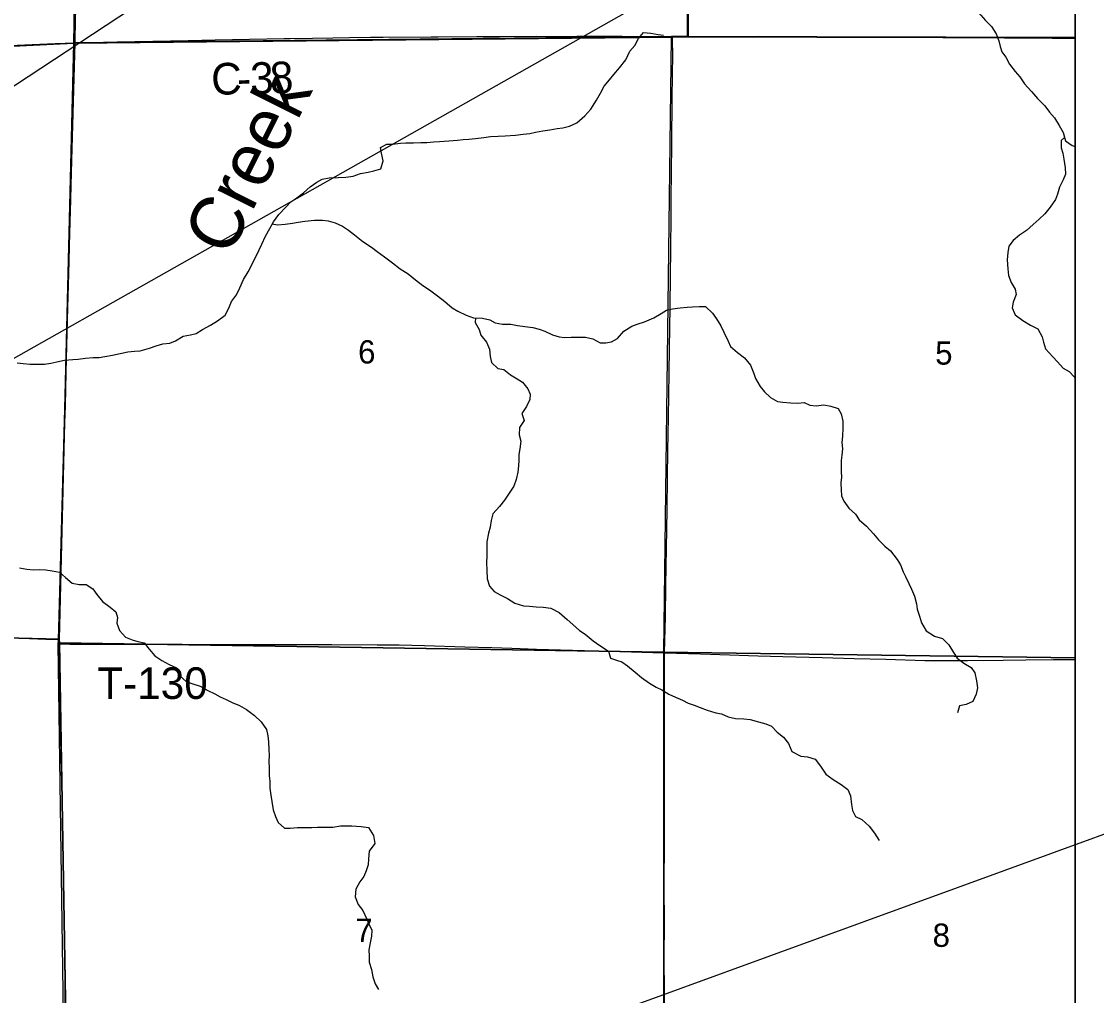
# Model space of a CAD drawing. Extents: x 0 to 34, y 0 to 22.
# Drawn here: x 8.453 to 9.419, y 19.597 to 20.472 of the extents above; entities that cross this region are included whole.
import ezdxf

# ---------------------------------------------------------------- set-up
doc = ezdxf.new("R2010")
doc.units = 0
for name, color, linetype in [('GM_X_County', 7, 'Continuous'), ('GM_X_County_Road', 7, 'Continuous'), ('GM_X_County_Road_Text', 7, 'Continuous'), ('GM_X_Minor_River', 7, 'Continuous'), ('GM_X_Minor_River_Text', 7, 'Continuous'), ('GM_X_Section', 7, 'Continuous'), ('GM_X_Section_Text', 7, 'Continuous'), ('GM_X_Township', 7, 'Continuous'), ('GM_X_Township_Road', 7, 'Continuous'), ('GM_X_Township_Road_Text', 7, 'Continuous'), ('SH_Data', 7, 'Continuous'), ('SH_Text', 7, 'Continuous')]:
    doc.layers.add(name, color=color, linetype=linetype)

msp = doc.modelspace()

# ---------------------------------------------------------------- linework, layer by layer
at = {"layer": 'GM_X_County'}
msp.add_lwpolyline([(9.4, 14.3965), (9.4, 20.9), (2.6, 20.9), (2.6, 14.40919)], dxfattribs=at)
at = {"layer": 'GM_X_County_Road'}
for points in [[(9.05269, 20.4583), (9.05269, 20.45972), (9.05265, 20.47348), (9.05249, 20.517), (9.05243, 20.53285), (9.05224, 20.58569), (9.0522, 20.62827), (9.05214, 20.66162), (9.05207, 20.70224), (9.05189, 20.74606), (9.05185, 20.77683), (9.05152, 20.8281), (9.05119, 20.86508), (9.05093, 20.9)], [(7.97416, 20.42627), (7.99962, 20.42755), (8.02073, 20.42864), (8.02911, 20.42901), (8.0468, 20.42987), (8.0617, 20.43059), (8.07287, 20.43111), (8.07939, 20.43149), (8.10513, 20.43297), (8.13432, 20.43437), (8.16535, 20.43602), (8.19701, 20.43789), (8.21625, 20.43892), (8.23922, 20.44016), (8.25597, 20.44103), (8.30938, 20.44356), (8.33111, 20.4446), (8.34229, 20.4452), (8.37208, 20.4467), (8.39133, 20.44772), (8.41244, 20.44866), (8.43542, 20.44975), (8.48354, 20.45199), (8.50101, 20.45262)], [(8.48716, 19.91624), (8.48722, 19.93026), (8.48746, 19.94175), (8.48765, 19.95123), (8.48785, 19.96071), (8.4883, 19.97842), (8.4887, 19.99178), (8.48931, 20.01104), (8.48964, 20.02274), (8.48993, 20.03341), (8.4903, 20.04801), (8.49066, 20.06262), (8.49141, 20.09119), (8.49184, 20.10393), (8.4926, 20.12628), (8.49339, 20.15642), (8.49409, 20.18066), (8.49499, 20.2145), (8.49557, 20.23494), (8.49605, 20.25606), (8.49636, 20.27004), (8.49693, 20.29179), (8.4974, 20.31136), (8.49774, 20.32473), (8.4987, 20.35797), (8.49958, 20.39307), (8.50026, 20.41981), (8.50101, 20.45262)], [(8.50101, 20.45262), (8.50249, 20.45267), (8.53915, 20.45355), (8.60286, 20.45473), (8.6271, 20.45516), (8.68894, 20.45652), (8.69453, 20.45655), (8.71473, 20.45689), (8.73307, 20.45716), (8.74799, 20.45745), (8.76694, 20.45767), (8.77813, 20.4577), (8.82133, 20.45797), (8.82749, 20.45802), (8.86236, 20.45828), (8.88287, 20.45825), (8.91613, 20.45845), (8.93508, 20.45838), (8.95218, 20.45846), (8.96896, 20.45849), (8.9929, 20.4585), (9.03831, 20.45834)], [(9.03103, 19.90432), (9.03181, 19.93692), (9.03216, 19.96489), (9.03266, 19.99846), (9.03336, 20.03295), (9.03363, 20.06215), (9.03406, 20.08609), (9.03445, 20.11622), (9.03514, 20.1556), (9.03538, 20.17829), (9.03605, 20.21496), (9.03646, 20.24417), (9.03676, 20.26623), (9.03698, 20.29794), (9.0371, 20.31564), (9.03737, 20.33398), (9.03764, 20.36413), (9.038, 20.40048), (9.0382, 20.42565), (9.0384, 20.43994), (9.03832, 20.4568), (9.03831, 20.45834)], [(9.03831, 20.45834), (9.03921, 20.45833), (9.05269, 20.4583)], [(9.05269, 20.4583), (9.06221, 20.45827), (9.08304, 20.45834), (9.10169, 20.45831), (9.11504, 20.4585), (9.13368, 20.45829), (9.16321, 20.45807), (9.21698, 20.45774), (9.23905, 20.45761), (9.28102, 20.45742), (9.29686, 20.45738), (9.31923, 20.45733), (9.33662, 20.45719), (9.35247, 20.45695), (9.3792, 20.45667), (9.4, 20.45663)], [(8.49474, 19.4134), (8.49468, 19.42654), (8.49439, 19.46478), (8.49416, 19.48332), (8.49388, 19.50538), (8.4936, 19.52559), (8.49329, 19.55076), (8.49259, 19.58308), (8.49253, 19.60546), (8.49215, 19.63282), (8.49204, 19.64401), (8.49177, 19.66234), (8.49109, 19.69822), (8.48998, 19.76117), (8.48962, 19.77857), (8.48933, 19.78882), (8.48888, 19.80996), (8.48846, 19.8303), (8.48805, 19.84974), (8.4871, 19.90133), (8.48714, 19.91249)], [(8.48714, 19.91249), (8.48716, 19.91586), (8.48716, 19.91624)], [(9.03061, 19.40849), (9.03073, 19.4179), (9.03085, 19.46948), (9.03089, 19.49186), (9.03091, 19.50771), (9.03092, 19.53569), (9.03084, 19.5764), (9.03086, 19.59816), (9.03073, 19.63142), (9.03085, 19.66157), (9.03068, 19.6942), (9.03093, 19.73647), (9.0309, 19.75139), (9.03089, 19.7747), (9.03096, 19.80454), (9.03108, 19.85581), (9.03103, 19.9043), (9.03103, 19.90432)]]:
    msp.add_lwpolyline(points, dxfattribs=at)
at = {"layer": 'GM_X_Minor_River'}
for points in [[(9.30871, 20.484), (9.3153, 20.47752), (9.31943, 20.47256), (9.32469, 20.46723), (9.329, 20.46057), (9.33143, 20.4543), (9.33253, 20.44917), (9.33421, 20.44442), (9.33777, 20.43966), (9.34114, 20.43339), (9.34602, 20.42691), (9.35015, 20.42196), (9.35447, 20.41568), (9.36067, 20.40882), (9.36612, 20.40253), (9.37289, 20.39586), (9.37702, 20.39015), (9.38134, 20.38519), (9.38565, 20.37834), (9.38921, 20.37188), (9.39124, 20.36447), (9.39746, 20.36026), (9.4, 20.3593)], [(8.63956, 20.21413), (8.64187, 20.22), (8.64644, 20.22604), (8.64932, 20.23247), (8.65276, 20.23984), (8.65697, 20.24684), (8.66041, 20.25383), (8.66692, 20.26669), (8.66922, 20.2718), (8.67248, 20.27898), (8.6763, 20.28579), (8.67955, 20.29165), (8.68432, 20.29845), (8.69041, 20.30467), (8.69517, 20.30976), (8.70049, 20.31334), (8.70676, 20.31785), (8.71265, 20.32313), (8.71854, 20.32727), (8.72347, 20.33008), (8.72972, 20.33138), (8.73767, 20.33152), (8.74467, 20.33186), (8.7513, 20.33277), (8.75793, 20.33501), (8.76475, 20.33649), (8.76986, 20.33741), (8.77612, 20.33946), (8.77824, 20.34646), (8.77677, 20.35349), (8.77585, 20.35842), (8.78135, 20.36142), (8.78665, 20.36158), (8.79366, 20.36249), (8.79858, 20.36266), (8.80558, 20.36281), (8.81201, 20.36296), (8.8175, 20.36312), (8.82336, 20.36347), (8.82885, 20.364), (8.83718, 20.36453), (8.84494, 20.36524), (8.85005, 20.36578), (8.85516, 20.36613), (8.86121, 20.36648), (8.86879, 20.36757), (8.87465, 20.3683), (8.88147, 20.36883), (8.88771, 20.36898), (8.89698, 20.36969), (8.90399, 20.37041), (8.90986, 20.37113), (8.91516, 20.37224), (8.92179, 20.37353), (8.92785, 20.37445), (8.93447, 20.37555), (8.93977, 20.37628), (8.94565, 20.37757), (8.9521, 20.38057), (8.95951, 20.38697), (8.96484, 20.39282), (8.97, 20.40114), (8.97363, 20.40737), (8.97669, 20.41361), (8.98145, 20.41927), (8.98546, 20.42418), (8.9906, 20.43003), (8.99632, 20.4372), (8.99996, 20.44515), (9.00434, 20.45005), (9.00778, 20.45648), (9.01216, 20.46195), (9.01878, 20.46135), (9.0252, 20.46017), (9.03012, 20.45939)], [(9.39038, 20.36762), (9.38746, 20.36487), (9.38742, 20.35823), (9.38891, 20.35348), (9.38982, 20.34798), (9.3911, 20.34039), (9.39126, 20.3347), (9.38934, 20.32959), (9.38589, 20.32297), (9.38415, 20.31673), (9.38242, 20.31181), (9.37765, 20.30501), (9.3727, 20.29878), (9.36757, 20.29426), (9.36224, 20.28936), (9.35634, 20.28389), (9.34989, 20.27975), (9.34418, 20.27486), (9.34037, 20.26995), (9.33939, 20.26408), (9.33898, 20.25744), (9.3395, 20.24947), (9.34022, 20.24359), (9.34245, 20.23732), (9.34601, 20.23124), (9.34712, 20.22649), (9.34443, 20.21949), (9.34326, 20.21437), (9.34625, 20.20829), (9.35303, 20.20313), (9.35982, 20.19873), (9.36642, 20.19547), (9.37035, 20.18844), (9.37165, 20.1835), (9.37331, 20.17761), (9.37989, 20.17056), (9.38422, 20.16579), (9.38929, 20.16027), (9.39457, 20.1572), (9.39908, 20.15244), (9.4, 20.15145)], [(8.67855, 20.28985), (8.68332, 20.28897), (8.69013, 20.2895), (8.69676, 20.2906), (8.70168, 20.29133), (8.70793, 20.29244), (8.71645, 20.29334), (8.72382, 20.29311), (8.72874, 20.2927), (8.73516, 20.29096), (8.74158, 20.28789), (8.74704, 20.28426), (8.7525, 20.28005), (8.76004, 20.27413), (8.76776, 20.26897), (8.77285, 20.26515), (8.77944, 20.26018), (8.7866, 20.25502), (8.79337, 20.24949), (8.80073, 20.24508), (8.80712, 20.23955), (8.81372, 20.23439), (8.81994, 20.23057), (8.8269, 20.22522), (8.8335, 20.22025), (8.84027, 20.21453), (8.84536, 20.21146), (8.85272, 20.20782), (8.85932, 20.20551), (8.86746, 20.20527), (8.87407, 20.20372), (8.87897, 20.20104), (8.8854, 20.19986), (8.89277, 20.19982), (8.89882, 20.19865), (8.90563, 20.19766), (8.91281, 20.19668), (8.91848, 20.19532), (8.92338, 20.19339), (8.93036, 20.19013), (8.93622, 20.18839), (8.94151, 20.18779), (8.94719, 20.18814), (8.96005, 20.18807), (8.96666, 20.18651), (8.97326, 20.18306), (8.97837, 20.18304), (8.98348, 20.18396), (8.9888, 20.18677), (8.99451, 20.19357), (9.00172, 20.19789), (9.00646, 20.19976), (9.01291, 20.20181), (9.02144, 20.20536), (9.0279, 20.2095), (9.03283, 20.2125), (9.03832, 20.21342), (9.04495, 20.21452), (9.05138, 20.21505), (9.0563, 20.21522), (9.06217, 20.21575), (9.06785, 20.21553), (9.07405, 20.20962), (9.07762, 20.20467), (9.08155, 20.1982), (9.08417, 20.19269), (9.08809, 20.18451), (9.09034, 20.17976), (9.09655, 20.17441), (9.10276, 20.16945), (9.10821, 20.16297), (9.11138, 20.15556), (9.11287, 20.15081), (9.11699, 20.14377), (9.12074, 20.13882), (9.12639, 20.13386), (9.13242, 20.13041), (9.13734, 20.12982), (9.14414, 20.12921), (9.15095, 20.12879), (9.15663, 20.12952), (9.16153, 20.12703), (9.16739, 20.12643), (9.17421, 20.12734), (9.18044, 20.12597), (9.18705, 20.12404), (9.18986, 20.11928), (9.19115, 20.11264), (9.1913, 20.10619), (9.19088, 20.09899), (9.19047, 20.0933), (9.19081, 20.0878), (9.19021, 20.08212), (9.18981, 20.07738), (9.18975, 20.06733), (9.18991, 20.06221), (9.1895, 20.05709), (9.18984, 20.05102), (9.19019, 20.04552), (9.19205, 20.04058), (9.19675, 20.03449)], [(8.44935, 20.16495), (8.45464, 20.16435), (8.46088, 20.16375), (8.4675, 20.16371), (8.47393, 20.16386), (8.47942, 20.16459), (8.48492, 20.16589), (8.49174, 20.16737), (8.49931, 20.16808), (8.50423, 20.16843), (8.51085, 20.16915), (8.51767, 20.16987), (8.52296, 20.16984), (8.52808, 20.17076), (8.53508, 20.17205), (8.5419, 20.17334), (8.54872, 20.17482), (8.55478, 20.17554), (8.5597, 20.1759), (8.56822, 20.17831), (8.5741, 20.18018), (8.58035, 20.18223), (8.5866, 20.18276), (8.59172, 20.18482), (8.59836, 20.18895), (8.60499, 20.19005), (8.61011, 20.19135), (8.61599, 20.19511), (8.62301, 20.19887), (8.62928, 20.20262), (8.63612, 20.20789), (8.63956, 20.21413)], [(8.86107, 20.20546), (8.861, 20.20133), (8.86456, 20.19486), (8.86604, 20.18992), (8.87111, 20.18363), (8.87373, 20.17717), (8.87444, 20.17072), (8.87555, 20.16541), (8.88119, 20.15988), (8.88667, 20.1589), (8.8927, 20.15412), (8.89854, 20.15068), (8.90344, 20.14762), (8.90833, 20.14171), (8.91019, 20.13696), (8.90997, 20.13222), (8.9071, 20.12579), (8.9029, 20.11956), (8.90475, 20.1131), (8.90074, 20.10687), (8.90033, 20.10023), (8.902, 20.09472), (8.90101, 20.08771), (8.90004, 20.0826), (8.9, 20.07748), (8.89979, 20.07255), (8.89919, 20.06686), (8.89782, 20.06024), (8.89552, 20.05418), (8.89189, 20.0487), (8.88731, 20.04171), (8.88274, 20.03586), (8.87664, 20.02926), (8.87529, 20.02338), (8.87431, 20.01732), (8.87276, 20.01183), (8.87139, 20.00426), (8.87132, 19.99136), (8.87091, 19.98568), (8.87124, 19.97847), (8.87177, 19.97107), (8.87362, 19.96442), (8.87794, 19.95966), (8.88322, 19.95641), (8.88982, 19.95333), (8.89642, 19.94913), (8.90416, 19.94681), (8.90964, 19.9464), (8.9157, 19.9458), (8.92194, 19.94538), (8.92874, 19.94458), (8.93628, 19.94056), (8.94343, 19.93426), (8.94871, 19.92987), (8.95454, 19.92453), (8.95982, 19.92128), (8.96678, 19.91536), (8.97281, 19.91115), (8.98054, 19.90599), (8.98239, 19.89953), (8.98787, 19.89799), (8.99278, 19.89644), (8.99767, 19.89262), (9.00464, 19.88709), (9.01029, 19.88231), (9.01745, 19.87715), (9.02348, 19.87352), (9.02857, 19.87121), (9.03479, 19.86739), (9.04083, 19.8647), (9.04706, 19.86201), (9.05234, 19.85932), (9.05762, 19.8574), (9.06291, 19.85528), (9.06933, 19.85297), (9.07707, 19.85065), (9.08236, 19.84949), (9.08821, 19.84699), (9.09482, 19.84543), (9.10238, 19.8452), (9.10786, 19.84441), (9.11542, 19.84247), (9.12203, 19.84073), (9.12713, 19.83862), (9.1322, 19.83309), (9.13804, 19.8287), (9.14255, 19.82298), (9.14553, 19.81576), (9.15345, 19.81155), (9.1595, 19.81113), (9.1663, 19.80901), (9.17118, 19.80253), (9.17606, 19.7953), (9.18265, 19.79071), (9.18962, 19.78612), (9.19565, 19.78173), (9.19827, 19.77583), (9.19917, 19.76805), (9.20008, 19.76274), (9.20251, 19.75723), (9.20836, 19.75454)], [(9.19675, 20.03449), (9.20277, 20.02914), (9.20595, 20.02401), (9.21254, 20.01828), (9.21874, 20.01142), (9.22344, 20.00608), (9.22908, 20.00036), (9.23398, 19.99598), (9.23998, 19.98817), (9.24317, 19.98341), (9.24541, 19.97733), (9.24784, 19.97258), (9.25064, 19.96687), (9.25307, 19.96174), (9.25568, 19.95547), (9.25734, 19.94844), (9.25807, 19.9437), (9.26012, 19.93743), (9.26197, 19.93135), (9.26609, 19.92431), (9.27363, 19.91934), (9.28081, 19.9174), (9.28664, 19.91149), (9.29057, 19.90483), (9.29395, 19.8995), (9.29998, 19.8953), (9.30657, 19.89128), (9.30995, 19.88633), (9.31142, 19.87931), (9.31214, 19.87304), (9.31116, 19.86736), (9.3081, 19.86074), (9.30203, 19.85812), (9.29616, 19.85683), (9.29442, 19.85039)], [(8.4513, 19.98081), (8.4581, 19.97964), (8.46434, 19.97903), (8.46983, 19.97938), (8.47513, 19.97897), (8.4808, 19.97818), (8.48741, 19.97701), (8.49287, 19.97205), (8.4987, 19.96709), (8.50513, 19.96591), (8.51118, 19.96588), (8.51721, 19.96186), (8.52077, 19.95672), (8.52604, 19.95063), (8.53301, 19.94547), (8.53809, 19.94127), (8.53938, 19.93614), (8.53898, 19.93121), (8.54121, 19.92456), (8.54666, 19.91846), (8.5527, 19.91616), (8.55761, 19.91461), (8.56346, 19.91344), (8.56797, 19.90773), (8.57304, 19.90163), (8.57945, 19.89742), (8.58586, 19.89397), (8.59246, 19.89109), (8.59489, 19.88444), (8.6011, 19.87872), (8.60714, 19.8766), (8.61374, 19.87448), (8.62053, 19.87046), (8.62695, 19.86758), (8.63185, 19.86489), (8.63713, 19.86259), (8.64241, 19.8599), (8.64921, 19.85702), (8.65543, 19.85338), (8.66259, 19.84822), (8.66861, 19.8425), (8.6733, 19.83565), (8.67459, 19.82976), (8.67512, 19.82445), (8.67546, 19.81743), (8.67581, 19.81212), (8.6754, 19.8072), (8.67574, 19.80075), (8.67589, 19.79392), (8.67624, 19.78899), (8.67621, 19.78292), (8.67711, 19.77647), (8.67803, 19.77077), (8.67931, 19.76337), (8.68135, 19.75748), (8.68378, 19.75197), (8.68943, 19.74701), (8.69453, 19.74679), (8.70116, 19.74751), (8.70891, 19.74747), (8.71402, 19.74744), (8.71932, 19.74779), (8.72689, 19.74775), (8.73294, 19.7479), (8.73976, 19.749), (8.75016, 19.74894), (8.75848, 19.74852), (8.76491, 19.74753), (8.7696, 19.7403), (8.77069, 19.73309), (8.76573, 19.7261), (8.76493, 19.71947), (8.76471, 19.71397), (8.76279, 19.70867), (8.76068, 19.70356), (8.75725, 19.69865), (8.75361, 19.69204), (8.75301, 19.68521), (8.75561, 19.67818), (8.75993, 19.67285), (8.76311, 19.66581), (8.76535, 19.66106), (8.76797, 19.65536), (8.76775, 19.64986), (8.76639, 19.64399), (8.7654, 19.63755), (8.76556, 19.63186), (8.76572, 19.62636), (8.76776, 19.6199), (8.76886, 19.61345), (8.77109, 19.60699), (8.77409, 19.60204)], [(9.20836, 19.75454), (9.21494, 19.74881), (9.21964, 19.74234), (9.22395, 19.73568)]]:
    msp.add_lwpolyline(points, dxfattribs=at)
at = {"layer": 'GM_X_Section'}
for p, q in [((9.4, 19.89995), (9.4, 20.45719)), ((9.4, 19.41232), (9.4, 19.89995))]:
    msp.add_line(p, q, dxfattribs=at)
for points in [[(8.00542, 20.9), (7.99574, 20.42744), (8.50011, 20.45236), (8.50779, 20.9)], [(8.50779, 20.9), (8.50011, 20.45236), (9.03695, 20.45775), (9.05154, 20.45785), (9.049, 20.9)], [(9.4, 20.45719), (9.4, 20.9), (9.049, 20.9)], [(9.049, 20.9), (9.05154, 20.45785), (9.4, 20.45719)], [(9.4, 20.45719), (9.05154, 20.45785), (9.03695, 20.45775), (9.03011, 19.90506), (9.4, 19.89995)], [(9.4, 19.89995), (9.03011, 19.90506), (9.03007, 19.4107), (9.4, 19.41232)]]:
    msp.add_lwpolyline(points, dxfattribs=at)
for points in [[(7.99574, 20.42744), (8.50011, 20.45236), (8.48712, 19.91659), (7.96613, 19.92967), (7.97376, 20.42663)], [(8.50011, 20.45236), (9.03695, 20.45775), (9.03011, 19.90506), (8.4873, 19.91355), (8.48712, 19.91659)], [(7.96613, 19.92967), (8.48712, 19.91659), (8.4873, 19.91355), (8.49576, 19.41459), (7.98141, 19.42878)], [(8.4873, 19.91355), (9.03011, 19.90506), (9.03007, 19.4107), (8.49517, 19.41157), (8.49576, 19.41459)]]:
    msp.add_lwpolyline(points, close=True, dxfattribs=at)
at = {"layer": 'GM_X_Township'}
msp.add_line((9.4, 17.40915), (9.4, 20.45722), dxfattribs=at)
for points in [[(5.53923, 20.9), (5.51007, 20.42558), (5.70637, 20.42622), (6.04579, 20.42451), (6.20382, 20.42268), (6.48707, 20.41674), (6.7389, 20.41449), (6.78218, 20.41492), (7.02348, 20.4144), (7.09974, 20.41612), (7.18499, 20.41333), (7.20165, 20.41351), (7.32949, 20.41334), (7.74573, 20.4181), (7.8262, 20.42148), (7.97527, 20.42654), (8.50107, 20.45272), (8.50435, 20.69913), (8.50766, 20.9)], [(8.50766, 20.9), (8.50435, 20.69913), (8.50107, 20.45272), (9.03723, 20.4584), (9.05152, 20.4584), (9.4, 20.45722)], [(9.4, 20.45722), (9.4, 20.9), (8.50766, 20.9)], [(6.78218, 20.41492), (7.02348, 20.4144), (7.09974, 20.41612), (7.18499, 20.41333), (7.20165, 20.41351), (7.32949, 20.41334), (7.74573, 20.4181), (7.8262, 20.42148), (7.97527, 20.42654), (8.50107, 20.45272), (8.493, 20.16746), (8.48607, 19.91593), (8.486, 19.91208), (8.49318, 19.41213), (8.49927, 18.91004), (8.49985, 18.40187), (8.49713, 17.90434), (8.4927, 17.4064), (7.9915, 17.4046), (7.97617, 17.40455), (7.48595, 17.40578), (7.4791, 17.40579), (6.97838, 17.41123), (6.85112, 17.41144)], [(9.4, 20.45722), (9.05152, 20.4584), (9.03723, 20.4584), (8.50107, 20.45272), (8.493, 20.16746), (8.48607, 19.91593), (8.486, 19.91208), (8.49318, 19.41213), (8.49927, 18.91004), (8.49985, 18.40187), (8.49713, 17.90434), (8.4927, 17.4064), (8.96505, 17.40809), (8.99257, 17.40829), (9.4, 17.40915)]]:
    msp.add_lwpolyline(points, dxfattribs=at)
at = {"layer": 'GM_X_Township_Road'}
for points in [[(8.50101, 20.45262), (8.50109, 20.45505), (8.50146, 20.46697), (8.50192, 20.48153), (8.50252, 20.50637), (8.50292, 20.52381), (8.50345, 20.54632), (8.50379, 20.56155), (8.5042, 20.57653), (8.50438, 20.58848), (8.50481, 20.60924), (8.5053, 20.63219), (8.50584, 20.65835), (8.50636, 20.68659), (8.5067, 20.71239), (8.50697, 20.73204), (8.50721, 20.75), (8.50741, 20.78015), (8.50777, 20.80564), (8.50794, 20.83328), (8.5084, 20.87638), (8.50859, 20.9)], [(8.39752, 19.91934), (8.46034, 19.91731), (8.47496, 19.91673), (8.48552, 19.91631), (8.48716, 19.91624)], [(8.48714, 19.91249), (8.48963, 19.91243), (8.49678, 19.91225), (8.50921, 19.91213), (8.54713, 19.91221), (8.57199, 19.91216), (8.59748, 19.91214), (8.62639, 19.91194), (8.65125, 19.91188), (8.69104, 19.9118), (8.70969, 19.91183), (8.73207, 19.91182), (8.77279, 19.91172), (8.78491, 19.91162)], [(8.78491, 19.91162), (8.79268, 19.91156), (8.81536, 19.91096), (8.85171, 19.90988), (8.87594, 19.90913), (8.89396, 19.90853), (8.91602, 19.90785), (8.96976, 19.90626), (9.00145, 19.90523), (9.0204, 19.90462), (9.03103, 19.90432)], [(9.03103, 19.90432), (9.06327, 19.9034), (9.08067, 19.90288), (9.11516, 19.90185), (9.13721, 19.90126), (9.17263, 19.90019), (9.20153, 19.89941), (9.2298, 19.8987), (9.26491, 19.89769), (9.27858, 19.89743), (9.30314, 19.89756), (9.33546, 19.89785), (9.35566, 19.89812), (9.38053, 19.89837), (9.39949, 19.89853), (9.4, 19.89852)]]:
    msp.add_lwpolyline(points, dxfattribs=at)
at = {"layer": 'SH_Data'}
msp.add_line((9.4, 20.9), (9.4, 14.1), dxfattribs=at)
at = {"layer": 'SH_Text'}
for points in [[(9.73806, 20.89938), (5.80799, 18.67786), (9.73806, 21.2643)], [(9.91391, 19.62604), (5.3499, 18.25689), (9.91668, 19.92045)]]:
    msp.add_lwpolyline(points, close=True, dxfattribs=at)

# ---------------------------------------------------------------- texts
at = {"layer": 'GM_X_County_Road_Text'}
for s, rotation, p in [('C', 1.09293, (8.62392, 20.40586)), ('3', 1.24504, (8.659, 20.40653)), ('8', 1.8666, (8.67683, 20.40692)), ('-', 1.1164, (8.64727, 20.4063))]:
    msp.add_text(s, height=0.02841, rotation=rotation, dxfattribs=at).set_placement(p)
at = {"layer": 'GM_X_Minor_River_Text'}
msp.add_text('Creek', height=0.047372, rotation=63.42476, dxfattribs=at).set_placement((8.63964, 20.25892))
at = {"layer": 'GM_X_Section_Text'}
for s, p in [('6', (8.75569, 20.16441)), ('5', (9.27424, 20.16342)), ('7', (8.75319, 19.64467)), ('8', (9.27194, 19.64024))]:
    msp.add_text(s, height=0.02093, rotation=0.00001, dxfattribs=at).set_placement(p)
at = {"layer": 'GM_X_Township_Road_Text'}
msp.add_text('T-130', height=0.028409, rotation=0.00001, dxfattribs=at).set_placement((8.52132, 19.86299))

doc.saveas('drawing.dxf')
